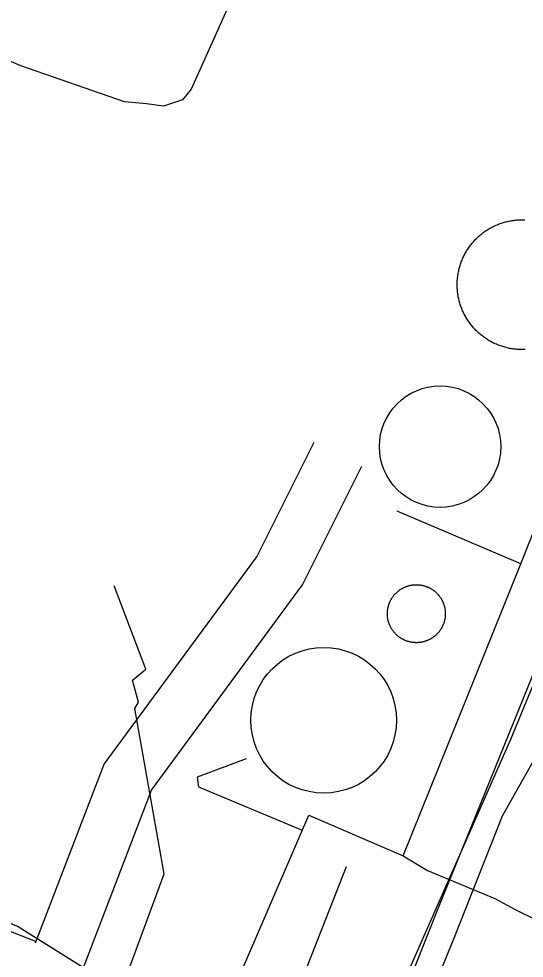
# Model space of a CAD drawing. Extents: x 3567028 to 3605064, y 510945 to 536587.
# Drawn here: x 3590726 to 3591009, y 518204 to 518730 of the extents above; entities that cross this region are included whole.
import ezdxf

# ---------------------------------------------------------------- set-up
doc = ezdxf.new("R2010")
doc.units = 0
for name, color, linetype in [('V-DOMW-TANK', 7, 'Continuous'), ('V-RAIL-TRAK', 7, 'Continuous'), ('V-ROAD-CNTR', 7, 'Continuous'), ('V-TOPO-SHOR', 7, 'Continuous'), ('V-UTIL-LINE', 7, 'Continuous')]:
    doc.layers.add(name, color=color, linetype=linetype)

msp = doc.modelspace()

# ---------------------------------------------------------------- linework, layer by layer
at = {"layer": 'V-DOMW-TANK'}
for points in [[(3590973.12, 518571.24), (3590972.95, 518571.86), (3590972.79, 518572.47), (3590972.65, 518573.09), (3590972.52, 518573.71), (3590972.4, 518574.33), (3590972.28, 518574.95), (3590972.18, 518575.58), (3590972.09, 518576.21), (3590972.01, 518576.84), (3590971.94, 518577.47), (3590971.89, 518578.1), (3590971.84, 518578.73), (3590971.81, 518579.36), (3590971.78, 518580), (3590971.77, 518580.63), (3590971.77, 518581.26), (3590971.77, 518581.9), (3590971.79, 518582.53), (3590971.83, 518583.16), (3590971.87, 518583.8), (3590971.92, 518584.43), (3590971.98, 518585.06), (3590972.06, 518585.68), (3590972.15, 518586.32), (3590972.25, 518586.94), (3590972.35, 518587.57), (3590972.47, 518588.19), (3590972.6, 518588.81), (3590972.74, 518589.43), (3590972.9, 518590.04), (3590973.06, 518590.66), (3590973.23, 518591.27), (3590973.41, 518591.87), (3590973.61, 518592.48), (3590973.81, 518593.08), (3590974.02, 518593.67), (3590974.25, 518594.26), (3590974.49, 518594.85), (3590974.73, 518595.44), (3590974.99, 518596.02), (3590975.25, 518596.59), (3590975.53, 518597.16), (3590975.82, 518597.73), (3590976.11, 518598.29), (3590976.42, 518598.85), (3590976.73, 518599.39), (3590977.06, 518599.94), (3590977.39, 518600.48), (3590977.74, 518601.01), (3590978.09, 518601.54), (3590978.45, 518602.06), (3590978.82, 518602.57), (3590979.2, 518603.08), (3590979.59, 518603.58), (3590979.99, 518604.07), (3590980.4, 518604.56), (3590980.81, 518605.04), (3590981.23, 518605.51), (3590981.66, 518605.98), (3590982.1, 518606.43), (3590982.55, 518606.88), (3590983, 518607.33), (3590983.46, 518607.76), (3590983.93, 518608.18), (3590984.41, 518608.6), (3590984.9, 518609.01), (3590985.39, 518609.41), (3590985.89, 518609.8), (3590986.39, 518610.19), (3590986.9, 518610.56), (3590987.42, 518610.93), (3590987.95, 518611.28), (3590988.48, 518611.63), (3590989.01, 518611.97), (3590989.55, 518612.29), (3590990.1, 518612.61), (3590990.66, 518612.92), (3590991.21, 518613.22), (3590991.78, 518613.51), (3590992.35, 518613.79), (3590992.92, 518614.06), (3590993.5, 518614.32), (3590994.08, 518614.57), (3590994.67, 518614.81), (3590995.26, 518615.04), (3590995.85, 518615.26), (3590996.45, 518615.47), (3590997.06, 518615.66), (3590997.66, 518615.85), (3590998.27, 518616.03), (3590998.88, 518616.19), (3590999.5, 518616.35), (3591000.11, 518616.49), (3591000.73, 518616.63), (3591001.35, 518616.75), (3591001.98, 518616.86), (3591002.6, 518616.96), (3591003.23, 518617.05), (3591003.86, 518617.13), (3591004.49, 518617.2)], [(3591004.49, 518617.2), (3591005.12, 518617.26), (3591005.75, 518617.3), (3591006.39, 518617.34), (3591007.02, 518617.36), (3591007.65, 518617.37), (3591008.29, 518617.38), (3591008.92, 518617.37), (3591009.56, 518617.35)], [(3591009.78, 518544.78), (3591009.15, 518544.76), (3591008.51, 518544.74), (3591007.88, 518544.74), (3591007.25, 518544.75), (3591006.61, 518544.77), (3591005.98, 518544.8), (3591005.35, 518544.84), (3591004.71, 518544.9), (3591004.08, 518544.96), (3591003.46, 518545.04), (3591002.83, 518545.12), (3591002.2, 518545.22), (3591001.58, 518545.33), (3591000.95, 518545.45), (3591000.33, 518545.58), (3590999.71, 518545.72), (3590999.1, 518545.87), (3590998.49, 518546.03), (3590997.88, 518546.21), (3590997.27, 518546.39), (3590996.67, 518546.58), (3590996.07, 518546.79), (3590995.47, 518547), (3590994.88, 518547.23), (3590994.29, 518547.46), (3590993.7, 518547.71), (3590993.12, 518547.97), (3590992.55, 518548.23), (3590991.98, 518548.51), (3590991.41, 518548.79), (3590990.85, 518549.09), (3590990.3, 518549.4), (3590989.75, 518549.71), (3590989.2, 518550.03), (3590988.66, 518550.37), (3590988.13, 518550.71), (3590987.6, 518551.06), (3590987.08, 518551.43), (3590986.57, 518551.8), (3590986.06, 518552.18), (3590985.56, 518552.57), (3590985.07, 518552.96), (3590984.58, 518553.37), (3590984.1, 518553.78), (3590983.63, 518554.21), (3590983.17, 518554.64), (3590982.71, 518555.08), (3590982.26, 518555.52), (3590981.82, 518555.98), (3590981.38, 518556.44), (3590980.96, 518556.91), (3590980.54, 518557.39), (3590980.13, 518557.87), (3590979.73, 518558.36), (3590979.34, 518558.86), (3590978.96, 518559.37), (3590978.58, 518559.88), (3590978.22, 518560.4), (3590977.86, 518560.92), (3590977.51, 518561.45), (3590977.17, 518561.99), (3590976.85, 518562.53), (3590976.53, 518563.08), (3590976.22, 518563.63), (3590975.92, 518564.19), (3590975.63, 518564.75), (3590975.35, 518565.32), (3590975.08, 518565.9), (3590974.82, 518566.48), (3590974.57, 518567.06), (3590974.33, 518567.65), (3590974.1, 518568.23), (3590973.89, 518568.83), (3590973.68, 518569.43), (3590973.48, 518570.03), (3590973.29, 518570.64), (3590973.12, 518571.24)], [(3590935.53, 518406.16), (3590935.7, 518406.39), (3590935.86, 518406.62), (3590936.03, 518406.85), (3590936.2, 518407.07), (3590936.38, 518407.29), (3590936.56, 518407.51), (3590936.75, 518407.72), (3590936.94, 518407.93), (3590937.13, 518408.14), (3590937.33, 518408.34), (3590937.52, 518408.54), (3590937.73, 518408.74), (3590937.93, 518408.94), (3590938.14, 518409.12), (3590938.36, 518409.31), (3590938.57, 518409.49), (3590938.79, 518409.67), (3590939.02, 518409.85), (3590939.24, 518410.02), (3590939.47, 518410.19), (3590939.7, 518410.35), (3590939.94, 518410.51), (3590940.17, 518410.66), (3590940.41, 518410.81), (3590940.66, 518410.96), (3590940.9, 518411.1), (3590941.15, 518411.24), (3590941.4, 518411.37), (3590941.65, 518411.5), (3590941.9, 518411.62), (3590942.16, 518411.74), (3590942.42, 518411.86), (3590942.68, 518411.97), (3590942.94, 518412.08), (3590943.21, 518412.18), (3590943.47, 518412.28), (3590943.74, 518412.37), (3590944, 518412.46), (3590944.28, 518412.54), (3590944.55, 518412.62), (3590944.82, 518412.69), (3590945.1, 518412.76), (3590945.37, 518412.83), (3590945.65, 518412.89), (3590945.93, 518412.94), (3590946.21, 518412.99), (3590946.48, 518413.04), (3590946.76, 518413.08), (3590947.04, 518413.11), (3590947.33, 518413.14), (3590947.61, 518413.17), (3590947.89, 518413.19), (3590948.17, 518413.2), (3590948.46, 518413.21), (3590948.74, 518413.22), (3590949.02, 518413.22), (3590949.31, 518413.22), (3590949.59, 518413.2), (3590949.87, 518413.19), (3590950.15, 518413.17), (3590950.43, 518413.15), (3590950.72, 518413.12), (3590951, 518413.08), (3590951.28, 518413.04), (3590951.56, 518413), (3590951.84, 518412.95), (3590952.11, 518412.9), (3590952.39, 518412.84), (3590952.67, 518412.78), (3590952.94, 518412.71), (3590953.21, 518412.64), (3590953.49, 518412.56), (3590953.76, 518412.48), (3590954.03, 518412.39), (3590954.29, 518412.3), (3590954.56, 518412.2), (3590954.83, 518412.1), (3590955.09, 518412), (3590955.35, 518411.89), (3590955.61, 518411.78), (3590955.87, 518411.65), (3590956.12, 518411.53), (3590956.37, 518411.4), (3590956.62, 518411.27), (3590956.87, 518411.13), (3590957.12, 518410.99), (3590957.36, 518410.85), (3590957.6, 518410.7), (3590957.84, 518410.54), (3590958.07, 518410.39), (3590958.3, 518410.23), (3590958.53, 518410.06), (3590958.76, 518409.89), (3590958.98, 518409.72), (3590959.2, 518409.53), (3590959.42, 518409.35), (3590959.63, 518409.17), (3590959.85, 518408.98), (3590960.05, 518408.79), (3590960.26, 518408.59)], [(3590942.22, 518382.23), (3590941.96, 518382.35), (3590941.71, 518382.48), (3590941.46, 518382.6), (3590941.21, 518382.74), (3590940.96, 518382.87), (3590940.71, 518383.02), (3590940.47, 518383.16), (3590940.23, 518383.31), (3590939.99, 518383.46), (3590939.76, 518383.62), (3590939.52, 518383.78), (3590939.29, 518383.95), (3590939.07, 518384.12), (3590938.84, 518384.29), (3590938.62, 518384.47), (3590938.41, 518384.65), (3590938.19, 518384.84), (3590937.98, 518385.02), (3590937.77, 518385.22), (3590937.57, 518385.41), (3590937.37, 518385.61), (3590937.17, 518385.82), (3590936.98, 518386.02), (3590936.79, 518386.23), (3590936.6, 518386.45), (3590936.42, 518386.66), (3590936.24, 518386.88), (3590936.07, 518387.11), (3590935.9, 518387.33), (3590935.73, 518387.56), (3590935.57, 518387.79), (3590935.41, 518388.02), (3590935.26, 518388.26), (3590935.1, 518388.5), (3590934.96, 518388.74), (3590934.82, 518388.99), (3590934.68, 518389.24), (3590934.55, 518389.49), (3590934.42, 518389.74), (3590934.29, 518389.99), (3590934.17, 518390.25), (3590934.06, 518390.51), (3590933.95, 518390.77), (3590933.84, 518391.03), (3590933.74, 518391.29), (3590933.64, 518391.56), (3590933.55, 518391.83), (3590933.46, 518392.1), (3590933.38, 518392.37), (3590933.3, 518392.64), (3590933.22, 518392.91), (3590933.15, 518393.18), (3590933.09, 518393.46), (3590933.03, 518393.74), (3590932.98, 518394.02), (3590932.93, 518394.29), (3590932.88, 518394.57), (3590932.84, 518394.85), (3590932.81, 518395.14), (3590932.78, 518395.42), (3590932.75, 518395.7), (3590932.73, 518395.98), (3590932.71, 518396.26), (3590932.71, 518396.55), (3590932.7, 518396.83), (3590932.7, 518397.11), (3590932.7, 518397.39), (3590932.71, 518397.68), (3590932.73, 518397.96), (3590932.75, 518398.24), (3590932.77, 518398.52), (3590932.8, 518398.8), (3590932.83, 518399.09), (3590932.87, 518399.37), (3590932.92, 518399.65), (3590932.96, 518399.92), (3590933.02, 518400.2), (3590933.08, 518400.48), (3590933.14, 518400.76), (3590933.21, 518401.03), (3590933.28, 518401.3), (3590933.36, 518401.58), (3590933.44, 518401.85), (3590933.53, 518402.12), (3590933.62, 518402.39), (3590933.71, 518402.65), (3590933.82, 518402.92), (3590933.92, 518403.18), (3590934.03, 518403.44), (3590934.14, 518403.7), (3590934.26, 518403.95), (3590934.39, 518404.21), (3590934.52, 518404.46), (3590934.65, 518404.71), (3590934.78, 518404.96), (3590934.93, 518405.21), (3590935.07, 518405.45), (3590935.22, 518405.69), (3590935.37, 518405.93), (3590935.53, 518406.16)], [(3590960.26, 518408.59), (3590960.46, 518408.39), (3590960.65, 518408.19), (3590960.85, 518407.98), (3590961.04, 518407.77), (3590961.22, 518407.56), (3590961.41, 518407.34), (3590961.58, 518407.12), (3590961.75, 518406.9), (3590961.93, 518406.67), (3590962.1, 518406.45), (3590962.26, 518406.22), (3590962.42, 518405.98), (3590962.57, 518405.74), (3590962.72, 518405.5), (3590962.87, 518405.26), (3590963.01, 518405.02), (3590963.15, 518404.77), (3590963.28, 518404.52), (3590963.41, 518404.27), (3590963.54, 518404.01), (3590963.66, 518403.76), (3590963.77, 518403.5), (3590963.88, 518403.24), (3590963.99, 518402.98), (3590964.09, 518402.71), (3590964.19, 518402.45), (3590964.28, 518402.18), (3590964.37, 518401.91), (3590964.45, 518401.64), (3590964.53, 518401.37), (3590964.6, 518401.1), (3590964.67, 518400.82), (3590964.74, 518400.55), (3590964.8, 518400.27), (3590964.85, 518399.99), (3590964.9, 518399.71), (3590964.95, 518399.43), (3590964.99, 518399.15), (3590965.02, 518398.87), (3590965.05, 518398.59), (3590965.08, 518398.31), (3590965.1, 518398.03), (3590965.11, 518397.74), (3590965.12, 518397.46), (3590965.13, 518397.18), (3590965.13, 518396.89), (3590965.12, 518396.61), (3590965.12, 518396.33), (3590965.1, 518396.05), (3590965.08, 518395.76), (3590965.06, 518395.48), (3590965.03, 518395.2), (3590965, 518394.92), (3590964.96, 518394.64), (3590964.91, 518394.36), (3590964.86, 518394.08), (3590964.81, 518393.8), (3590964.75, 518393.53), (3590964.69, 518393.25), (3590964.62, 518392.97)], [(3590964.62, 518392.97), (3590964.55, 518392.7), (3590964.47, 518392.43), (3590964.39, 518392.16), (3590964.3, 518391.89), (3590964.21, 518391.62), (3590964.12, 518391.35), (3590964.01, 518391.09), (3590963.91, 518390.83), (3590963.8, 518390.57), (3590963.68, 518390.31), (3590963.56, 518390.05), (3590963.44, 518389.8), (3590963.31, 518389.54), (3590963.18, 518389.29), (3590963.04, 518389.05), (3590962.9, 518388.8), (3590962.76, 518388.56), (3590962.61, 518388.32), (3590962.45, 518388.08), (3590962.3, 518387.85), (3590962.13, 518387.61), (3590961.97, 518387.38), (3590961.8, 518387.16), (3590961.62, 518386.93), (3590961.45, 518386.71), (3590961.27, 518386.5), (3590961.08, 518386.28), (3590960.89, 518386.07), (3590960.7, 518385.87), (3590960.5, 518385.66), (3590960.3, 518385.46), (3590960.1, 518385.26), (3590959.89, 518385.07), (3590959.68, 518384.88), (3590959.47, 518384.69), (3590959.25, 518384.51), (3590959.03, 518384.33), (3590958.81, 518384.16), (3590958.58, 518383.99), (3590958.36, 518383.82), (3590958.13, 518383.66), (3590957.89, 518383.5), (3590957.66, 518383.35), (3590957.42, 518383.19), (3590957.17, 518383.05), (3590956.93, 518382.91), (3590956.68, 518382.77), (3590956.43, 518382.63), (3590956.18, 518382.51), (3590955.93, 518382.38), (3590955.67, 518382.26), (3590955.41, 518382.14), (3590955.15, 518382.03), (3590954.89, 518381.93), (3590954.62, 518381.83), (3590954.36, 518381.73), (3590954.09, 518381.64), (3590953.82, 518381.55), (3590953.55, 518381.47), (3590953.28, 518381.39), (3590953.01, 518381.31), (3590952.73, 518381.24), (3590952.46, 518381.18), (3590952.18, 518381.12), (3590951.9, 518381.07), (3590951.62, 518381.01), (3590951.34, 518380.97), (3590951.06, 518380.93), (3590950.78, 518380.9), (3590950.5, 518380.86), (3590950.22, 518380.84), (3590949.94, 518380.82), (3590949.65, 518380.8), (3590949.37, 518380.79), (3590949.09, 518380.79), (3590948.81, 518380.79), (3590948.52, 518380.79), (3590948.24, 518380.8), (3590947.96, 518380.82), (3590947.68, 518380.83), (3590947.39, 518380.86), (3590947.11, 518380.89), (3590946.83, 518380.92), (3590946.55, 518380.96), (3590946.27, 518381), (3590945.99, 518381.05), (3590945.71, 518381.11), (3590945.44, 518381.16), (3590945.16, 518381.23), (3590944.89, 518381.29), (3590944.61, 518381.37), (3590944.34, 518381.44), (3590944.07, 518381.53), (3590943.8, 518381.61), (3590943.53, 518381.71), (3590943.27, 518381.8), (3590943, 518381.9), (3590942.74, 518382.01), (3590942.48, 518382.12), (3590942.22, 518382.23)]]:
    msp.add_lwpolyline(points, dxfattribs=at)
for centre, radius in [((3590962.18, 518490.46), 33.97), ((3590897.03, 518337.37), 40.74)]:
    msp.add_circle(centre, radius, dxfattribs=at)
at = {"layer": 'V-RAIL-TRAK'}
for points in [[(3591255.49, 518913.04), (3591249.61, 518883.13), (3591231.98, 518820.96), (3591196.73, 518727.13), (3591154.44, 518623.34), (3591102.16, 518490.81), (3591046.95, 518371.77), (3591036.38, 518353), (3591021.7, 518327.79), (3590997.04, 518283.81), (3590970.02, 518215.79), (3590920.68, 518094.4), (3590867.23, 517961.28), (3590808.48, 517812.92), (3590746.22, 517666.9), (3590699.23, 517549.62), (3590683.46, 517508.04)], [(3590821.89, 517887.58), (3590872.89, 518012.42), (3590933.97, 518163.56), (3590961.43, 518232.97), (3591021.81, 518381.49)]]:
    msp.add_lwpolyline(points, dxfattribs=at)
at = {"layer": 'V-ROAD-CNTR'}
for points in [[(3590037.68, 516849.84), (3590093.73, 516866.65), (3590173.74, 516911.73), (3590242.46, 516949.66), (3590319.77, 517007.94), (3590429.43, 517103.94), (3590517.34, 517212.75), (3590587.55, 517303.4), (3590639.94, 517409.01), (3590682.04, 517545.13), (3590817.35, 517900.87), (3590846.95, 517975.61), (3591001.82, 518326.9), (3591388.22, 519263.34), (3591553.48, 519661.65), (3591562.74, 519731.5), (3591568.14, 519837.3), (3591569.79, 519930.17), (3591562.81, 520003.44), (3591537.68, 520116.98), (3591496.44, 520299.22), (3591473.13, 520410.82)], [(3590735.68, 518212.83), (3590774.19, 518312.76), (3590859.55, 518428.83), (3590891.65, 518493)], [(3590477.9, 517052.72), (3590477.07, 517103.34), (3590477.62, 517181.69), (3590496.15, 517256.7), (3590515.85, 517329.34), (3590504.59, 517376.54), (3590489.66, 517420.56), (3590486, 517467.33), (3590496.57, 517527.29), (3590563.2, 517695.43), (3590641.5, 517873.09), (3590694.57, 518003.37), (3590761.4, 518196.14), (3590800.74, 518298.22), (3590885.23, 518413.12), (3590918.48, 518479.58)], [(3590278.56, 518393.14), (3590327.42, 518373.02), (3590735.75, 518213.74)]]:
    msp.add_lwpolyline(points, dxfattribs=at)
at = {"layer": 'V-TOPO-SHOR'}
for points in [[(3590916.44, 518901.12), (3590866.66, 518788.1), (3590822.81, 518690.47), (3590818.07, 518684.55), (3590807.41, 518681.01), (3590797.94, 518682.2), (3590785.51, 518683.39), (3590727.52, 518703.54), (3590673.08, 518726.66)], [(3590909.56, 518255.39), (3590858.58, 518125.2), (3590785.68, 517954.19), (3590767.9, 517915.14), (3590763.76, 517912.78), (3590747.78, 517916.93), (3590735.94, 517919.89), (3590719.37, 517916.95), (3590707.53, 517912.81), (3590696.28, 517903.94), (3590679.7, 517886.78), (3590674.37, 517882.64), (3590668.45, 517879.69), (3590661.61, 517880.37)]]:
    msp.add_lwpolyline(points, dxfattribs=at)
at = {"layer": 'V-UTIL-LINE'}
for points in [[(3591007.42, 518424.87), (3591117.34, 518701.25), (3591106.38, 518735.55), (3591130.43, 518797.28), (3591124.26, 518811.69), (3591166.12, 518832.24)], [(3590619.36, 518774.94), (3590586.44, 518786.62), (3590485.46, 518541.1), (3590413.33, 518353.87), (3590698.62, 518235.03), (3590702.74, 518231.6), (3590726.05, 518221.98), (3590731.54, 518218.55), (3590766.51, 518196.58), (3590784.34, 518188.33), (3590807.7, 518251.43), (3590791.29, 518344.05), (3590793.35, 518347.48), (3590789.93, 518359.83), (3590797.48, 518365.99), (3590779.67, 518412.65)], [(3590503.8, 518230.34), (3590701.32, 518152.71), (3590706.8, 518149.97), (3590812.42, 518107.38), (3590888.67, 518284.31), (3590941.47, 518261.64), (3591007.42, 518424.87), (3590938.15, 518454.4)], [(3590941.47, 518261.64), (3590955.19, 518253.4), (3590992.91, 518237.61), (3591004.56, 518231.42), (3591015.54, 518225.93), (3591029.27, 518254.05), (3591034.08, 518260.9), (3591078.73, 518375.43), (3591084.22, 518379.55), (3591200.13, 518336.26), (3591234.48, 518418.56)], [(3590853.7, 518315.89), (3590826.26, 518305.61), (3590826.94, 518300.12), (3590885.03, 518275.87)]]:
    msp.add_lwpolyline(points, dxfattribs=at)

doc.saveas('drawing.dxf')
